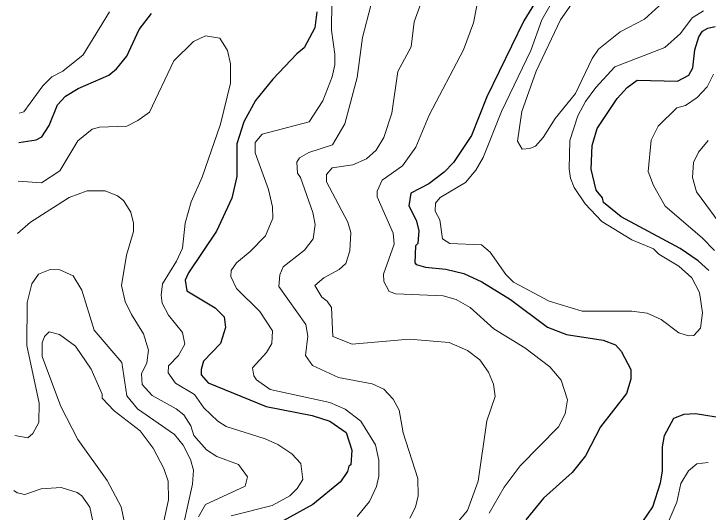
# Model space of a CAD drawing. Extents: x 673.3 to 698.5, y 6984.3 to 7012.3.
# Drawn here: x 673.54 to 674.672, y 7004.395 to 7005.208 of the extents above; entities that cross this region are included whole.
import ezdxf

# ---------------------------------------------------------------- set-up
doc = ezdxf.new("R2010")
doc.units = 0
doc.header["$LTSCALE"] = 0.032
doc.layers.add('1', color=7, linetype='Continuous', lineweight=25)
doc.layers.add('2', color=7, linetype='Continuous', lineweight=13)

msp = doc.modelspace()

# ---------------------------------------------------------------- linework, layer by layer
at = {"layer": '1'}
for points in [[(674.404, 7005.2487), (674.3718, 7005.1963), (674.3117, 7005.0722), (674.2867, 7005.0091), (674.2571, 7004.9649), (674.2417, 7004.9495), (674.2169, 7004.9303), (674.1875, 7004.9152), (674.1842, 7004.8946), (674.1962, 7004.871), (674.2004, 7004.8544), (674.1989, 7004.833), (674.1954, 7004.8292), (674.1938, 7004.8016), (674.1961, 7004.7989), (674.2115, 7004.7942), (674.2447, 7004.7909), (674.274, 7004.7843), (674.3033, 7004.7704), (674.3501, 7004.7414), (674.4102, 7004.6966), (674.4413, 7004.6843), (674.5014, 7004.6753), (674.5211, 7004.6679), (674.5304, 7004.6571), (674.5465, 7004.6277), (674.5465, 7004.6117), (674.539, 7004.5885), (674.497, 7004.5338), (674.4726, 7004.4866), (674.4506, 7004.4596), (674.4038, 7004.4177), (674.3749, 7004.3824)], [(673.5482, 7004.9979), (673.5763, 7005.0018), (673.586, 7005.0067), (673.5978, 7005.0254), (673.6115, 7005.0593), (673.6245, 7005.0732), (673.6448, 7005.0856), (673.6952, 7005.1076), (673.7075, 7005.118), (673.7246, 7005.1384), (673.7446, 7005.1821), (673.7645, 7005.2081)], [(674.0343, 7005.2108), (674.0309, 7005.1848), (674.0134, 7005.1521), (674.0015, 7005.1425), (673.9624, 7005.1009), (673.9344, 7005.0664), (673.9153, 7005.0316), (673.904, 7004.9958), (673.904, 7004.9421), (673.8959, 7004.9068), (673.8708, 7004.8531), (673.8249, 7004.785), (673.8194, 7004.7731), (673.8223, 7004.7555), (673.8682, 7004.7282), (673.8829, 7004.7136), (673.8852, 7004.6961), (673.8772, 7004.6698), (673.8495, 7004.641), (673.8456, 7004.6276), (673.8457, 7004.6186), (673.8572, 7004.6056), (673.9516, 7004.5673), (674.0264, 7004.5523), (674.0555, 7004.5433), (674.0822, 7004.5247), (674.0913, 7004.4958), (674.0899, 7004.4722), (674.0864, 7004.4697), (674.0844, 7004.4612), (674.0727, 7004.4443), (674.0275, 7004.4072), (673.9529, 7004.3657)], [(674.6737, 7004.789), (674.6562, 7004.8049), (674.6267, 7004.8247), (674.5305, 7004.8763), (674.502, 7004.8999), (674.4999, 7004.9075), (674.4896, 7004.9197), (674.4814, 7004.9541), (674.483, 7004.9926), (674.4915, 7005.0203), (674.524, 7005.0697), (674.5402, 7005.0875), (674.5566, 7005.0992), (674.6223, 7005.098), (674.6407, 7005.1076), (674.6476, 7005.1197), (674.6508, 7005.1489), (674.657, 7005.1698), (674.6631, 7005.1791), (674.672, 7005.1842), (674.684, 7005.1867)], [(674.5947, 7004.4426), (674.5978, 7004.4616), (674.5979, 7004.5013), (674.601, 7004.5198), (674.6166, 7004.5482), (674.6334, 7004.5548), (674.6516, 7004.5555), (674.6993, 7004.5483)], [(674.5579, 7004.3674), (674.5824, 7004.4033), (674.5947, 7004.4426)]]:
    msp.add_lwpolyline(points, dxfattribs=at)
at = {"layer": '2'}
for points in [[(674.3003, 7005.2462), (674.2899, 7005.1929), (674.2736, 7005.149), (674.2177, 7005.0421), (674.1957, 7004.9899), (674.1737, 7004.9596), (674.1409, 7004.9363), (674.1328, 7004.9185), (674.1329, 7004.9093), (674.1587, 7004.8498), (674.1605, 7004.832), (674.1427, 7004.7827), (674.1437, 7004.7708)], [(674.6459, 7004.777), (674.6581, 7004.7531), (674.663, 7004.7199), (674.6599, 7004.6948), (674.6493, 7004.6828), (674.6406, 7004.6826), (674.6247, 7004.6875), (674.5956, 7004.709), (674.5727, 7004.7194), (674.5479, 7004.7225), (674.4671, 7004.7224), (674.4132, 7004.739), (674.3549, 7004.7701), (674.3427, 7004.7822), (674.3168, 7004.8186), (674.303, 7004.8306), (674.2513, 7004.8332), (674.2393, 7004.8407), (674.2348, 7004.8717), (674.2274, 7004.8855), (674.2275, 7004.8985), (674.2356, 7004.908), (674.2768, 7004.9324), (674.2936, 7004.9527), (674.3053, 7004.9731), (674.3356, 7005.0482), (674.3835, 7005.1476), (674.4014, 7005.1978), (674.4257, 7005.2415)], [(674.4608, 7005.2402), (674.4317, 7005.198), (674.392, 7005.1138), (674.3683, 7005.0485), (674.3613, 7004.9999), (674.3692, 7004.987), (674.3818, 7004.9877), (674.3908, 7004.9919), (674.4034, 7005.0056), (674.4229, 7005.0371), (674.4561, 7005.0777), (674.4832, 7005.1349), (674.4937, 7005.15), (674.5287, 7005.1783), (674.5688, 7005.199), (674.6104, 7005.2375)], [(673.9335, 7004.9809), (673.9336, 7004.9976), (673.9451, 7005.0115), (674.022, 7005.0314), (674.044, 7005.0654), (674.0593, 7005.1046), (674.0636, 7005.1245), (674.0637, 7005.1419), (674.058, 7005.1812), (674.0588, 7005.2271)], [(674.2423, 7004.3531), (674.2797, 7004.3974), (674.2973, 7004.4453), (674.3117, 7004.5438), (674.3249, 7004.5834), (674.3226, 7004.6033), (674.3144, 7004.6231), (674.3001, 7004.6432), (674.28, 7004.6583), (674.2503, 7004.6713), (674.1849, 7004.6769), (674.092, 7004.6688), (674.0602, 7004.6812), (674.0579, 7004.7287), (674.0511, 7004.739), (674.0424, 7004.7456), (674.0311, 7004.7647), (674.0455, 7004.7771), (674.0704, 7004.7903), (674.0815, 7004.8002), (674.0881, 7004.8209), (674.0896, 7004.8509), (674.085, 7004.8677), (674.0498, 7004.9338), (674.0499, 7004.9457), (674.0595, 7004.9565), (674.0932, 7004.9612), (674.1152, 7004.971), (674.131, 7004.9853), (674.1434, 7005.006), (674.1565, 7005.0454), (674.1666, 7005.1134), (674.188, 7005.1535), (674.193, 7005.1948), (674.2038, 7005.2244)], [(674.1222, 7005.2209), (674.1085, 7005.1691), (674.1002, 7005.1036), (674.0797, 7005.0281), (674.0598, 7004.994), (674.0213, 7004.9814), (674.006, 7004.9725), (674.0018, 7004.9658), (674.0028, 7004.9478), (674.0076, 7004.9408), (674.0278, 7004.8834), (674.0318, 7004.8639), (674.0285, 7004.8408), (674.0141, 7004.8221), (673.9796, 7004.7947), (673.9737, 7004.7821), (673.9725, 7004.7627), (674.0164, 7004.701), (674.0196, 7004.6819), (674.0156, 7004.6501), (674.0272, 7004.6337), (674.0698, 7004.6142), (674.1246, 7004.6042), (674.1437, 7004.5952), (674.1588, 7004.5791), (674.1686, 7004.5612), (674.1751, 7004.5241)], [(674.6646, 7005.2127), (674.6462, 7005.2008), (674.6272, 7005.1756), (674.6016, 7005.1524), (674.52, 7005.1209), (674.489, 7005.0876), (674.4726, 7005.0648), (674.46, 7005.041), (674.4471, 7005.0007), (674.4456, 7004.9547), (674.4478, 7004.9395), (674.4541, 7004.9245), (674.4721, 7004.8979), (674.4988, 7004.869), (674.5479, 7004.8387), (674.5831, 7004.8242), (674.5919, 7004.8157), (674.6245, 7004.7961), (674.6459, 7004.777)], [(673.6962, 7005.2108), (673.6533, 7005.1405), (673.6199, 7005.1139), (673.6023, 7005.1048), (673.5875, 7005.09), (673.5562, 7005.0477), (673.549, 7005.0457), (673.5488, 7005.0456)], [(673.5473, 7004.9346), (673.5853, 7004.932), (673.6151, 7004.9516), (673.6446, 7005.0005), (673.6676, 7005.0195), (673.6796, 7005.0229), (673.7245, 7005.0246), (673.7424, 7005.0334), (673.7615, 7005.0474), (673.801, 7005.1307), (673.833, 7005.1625), (673.8529, 7005.1719), (673.8762, 7005.1678), (673.8887, 7005.1477), (673.8936, 7005.1262), (673.8935, 7005.0945), (673.8772, 7005.0274), (673.8472, 7004.9414), (673.8293, 7004.9007), (673.8193, 7004.8662), (673.8152, 7004.8255), (673.8054, 7004.804), (673.7825, 7004.767), (673.7803, 7004.7488), (673.7819, 7004.7358), (673.7923, 7004.7163), (673.8154, 7004.6876), (673.8188, 7004.6687), (673.8089, 7004.6503), (673.7921, 7004.6334), (673.7917, 7004.6219), (673.8036, 7004.605), (673.8347, 7004.5864), (673.8498, 7004.565), (673.8729, 7004.5429), (673.8864, 7004.5342), (673.9502, 7004.5144), (673.9706, 7004.5052), (673.9934, 7004.4897), (674.008, 7004.4743), (674.0113, 7004.4478), (674.0022, 7004.4331), (673.9901, 7004.4216), (673.9616, 7004.4058), (673.8946, 7004.3887)], [(674.683, 7004.8213), (674.6627, 7004.8424), (674.6022, 7004.8941), (674.5832, 7004.9274), (674.5744, 7004.9502), (674.5794, 7005.0017), (674.5907, 7005.0241), (674.6216, 7005.054), (674.6356, 7005.0582), (674.6543, 7005.0713), (674.6709, 7005.0887), (674.681, 7005.1092)], [(674.6726, 7005.0007), (674.6569, 7004.982), (674.6484, 7004.965), (674.6468, 7004.9404), (674.6533, 7004.9171), (674.7049, 7004.8473)], [(674.0999, 7004.3874), (674.1202, 7004.412), (674.1318, 7004.4368), (674.1352, 7004.4537), (674.1352, 7004.4798), (674.13, 7004.5048), (674.1059, 7004.5433), (674.0802, 7004.5627), (674.0552, 7004.5735), (673.958, 7004.5946), (673.9356, 7004.6104), (673.9316, 7004.6169), (673.9293, 7004.6301), (673.9522, 7004.6552), (673.9609, 7004.6697), (673.9618, 7004.6903), (673.9412, 7004.722), (673.9033, 7004.7597), (673.8942, 7004.779), (673.8943, 7004.7887), (673.9033, 7004.8014), (673.9256, 7004.8198), (673.9503, 7004.8455), (673.9626, 7004.8744), (673.9617, 7004.8926), (673.9553, 7004.9209), (673.9335, 7004.9809)], [(673.7518, 7004.6856), (673.7318, 7004.7169), (673.7218, 7004.7382), (673.7159, 7004.7645), (673.7241, 7004.814), (673.7354, 7004.8525), (673.7354, 7004.8664), (673.731, 7004.8843), (673.7191, 7004.9033), (673.7091, 7004.9107), (673.689, 7004.9187), (673.6597, 7004.9187), (673.6304, 7004.9081), (673.5671, 7004.8676), (673.5461, 7004.8491)], [(673.5415, 7004.5198), (673.5629, 7004.5159), (673.5711, 7004.5233), (673.5807, 7004.5408), (673.5814, 7004.5723), (673.5612, 7004.6668), (673.562, 7004.7365), (673.5696, 7004.7672), (673.5806, 7004.7827), (673.5991, 7004.7908), (673.6149, 7004.79), (673.6369, 7004.7801), (673.6509, 7004.757), (673.6709, 7004.6918), (673.7165, 7004.6386), (673.7243, 7004.5845), (673.7417, 7004.5631), (673.8021, 7004.5213), (673.8162, 7004.504), (673.828, 7004.4804), (673.8331, 7004.4635), (673.8317, 7004.4406), (673.8104, 7004.3449)], [(674.1437, 7004.7708), (674.1521, 7004.7547), (674.1633, 7004.7508), (674.2402, 7004.7476), (674.2617, 7004.7415), (674.2845, 7004.7285), (674.3227, 7004.694), (674.3737, 7004.6626), (674.4141, 7004.6318), (674.4325, 7004.6101), (674.443, 7004.5782), (674.4392, 7004.5553), (674.4286, 7004.5338), (674.366, 7004.4703), (674.3395, 7004.4357), (674.3151, 7004.3932)], [(673.7835, 7004.3749), (673.7925, 7004.4148), (673.7916, 7004.4453), (673.7848, 7004.4658), (673.7671, 7004.4993), (673.7462, 7004.5276), (673.7036, 7004.5598), (673.6844, 7004.5808), (673.6841, 7004.587), (673.6663, 7004.6278), (673.6407, 7004.6657), (673.6147, 7004.6847), (673.5977, 7004.6888), (673.59, 7004.6815), (673.5865, 7004.6711), (673.5864, 7004.6486), (673.6168, 7004.5671), (673.6447, 7004.513), (673.6922, 7004.4464), (673.7149, 7004.4035), (673.724, 7004.3616)], [(673.8413, 7004.387), (673.8529, 7004.4074), (673.9172, 7004.4371), (673.921, 7004.4526), (673.9064, 7004.4724), (673.8714, 7004.4856), (673.8541, 7004.4965), (673.8336, 7004.5196), (673.8289, 7004.5355), (673.8172, 7004.5534), (673.8048, 7004.5632), (673.7657, 7004.5849), (673.7493, 7004.6028), (673.7485, 7004.6202), (673.7569, 7004.6382), (673.7598, 7004.659), (673.7518, 7004.6856)], [(674.1751, 7004.5241), (674.1988, 7004.4498), (674.1997, 7004.4215), (674.1951, 7004.4027), (674.1861, 7004.3848)], [(674.6065, 7004.3766), (674.6213, 7004.4111), (674.6277, 7004.4417), (674.6401, 7004.4619), (674.6541, 7004.4733), (674.6724, 7004.4757)], [(673.6778, 7004.3381), (673.6638, 7004.4029), (673.6511, 7004.4215), (673.6432, 7004.4267), (673.6173, 7004.435), (673.5846, 7004.4326), (673.5578, 7004.4237), (673.5457, 7004.4264), (673.5402, 7004.43)]]:
    msp.add_lwpolyline(points, dxfattribs=at)

doc.saveas('drawing.dxf')
